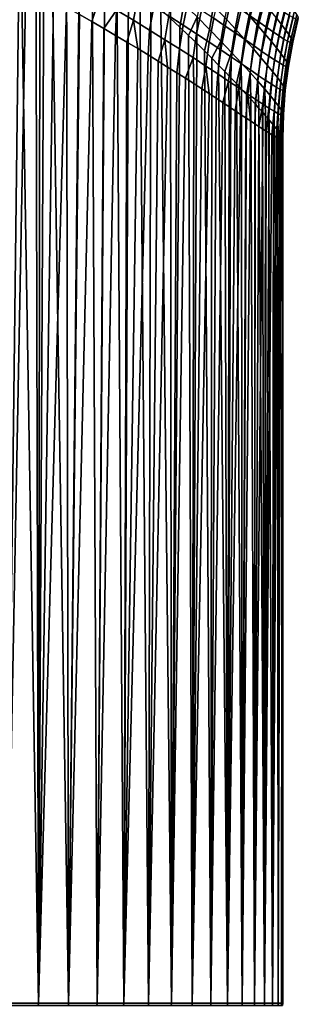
# Model space of a CAD drawing. Header units: metres. Extents: x -109 to 109, y -100 to 58.
# Tile 400 of 642: x 18.03 to 25.41, y -62.73 to -36.62. Entities that reach past the tile are written whole.
import ezdxf

# ---------------------------------------------------------------- set-up
doc = ezdxf.new("R2010")
doc.units = ezdxf.units.M
doc.layers.add('solid_21_062_100_XXX', color=7, linetype='CONTINUOUS')

msp = doc.modelspace()

# ---------------------------------------------------------------- linework, layer by layer
at = {"layer": 'solid_21_062_100_XXX'}
for points in [[(17.67767, -62.700001, 22.1751), (18.034466, -33.36908, 21.810953), (17.605417, -33.029034, 22.247059)], [(17.67767, -62.700001, 22.1751), (18.523779, -62.700001, 21.286406), (18.040642, -33.373932, 21.804518), (18.034466, -33.36908, 21.810953)], [(18.523779, -62.700001, 21.286406), (18.455057, -33.696049, 21.361917), (18.040642, -33.373932, 21.804518)], [(18.523779, -62.700001, 21.286406), (18.674475, -33.86364, 21.118622), (18.455057, -33.696049, 21.361917)], [(18.523779, -62.700001, 21.286406), (19.325262, -62.700001, 20.357264), (18.871441, -34.011341, 20.894648), (18.674475, -33.86364, 21.118622)], [(19.325262, -62.700001, 20.357264), (19.272022, -34.303814, 20.421913), (18.871441, -34.011341, 20.894648)], [(19.325262, -62.700001, 20.357264), (19.615452, -34.554585, 19.996916), (19.272022, -34.303814, 20.421913)], [(19.325262, -62.700001, 20.357264), (20.080189, -62.700001, 19.389914), (19.952196, -34.808983, 19.560959), (19.615452, -34.554585, 19.996916)], [(20.080189, -62.700001, 19.389914), (20.282635, -35.06815, 19.112995), (19.952196, -34.808983, 19.560959)], [(20.080189, -62.700001, 19.389914), (20.786741, -62.700001, 18.386686), (20.604626, -35.329556, 18.655447), (20.282635, -35.06815, 19.112995)], [(17.67767, -62.700001, -13.180239), (17.808655, -35.48996, -13.048275), (18.188772, -35.690643, -12.653912)], [(20.786741, -62.700001, 18.386686), (20.915211, -35.589088, 18.192467), (20.604626, -35.329556, 18.655447)], [(17.67767, -62.700001, -13.180239), (18.188772, -35.690643, -12.653912), (18.559475, -35.890018, -12.252073), (18.523779, -62.700001, -12.291543)], [(21.04413, -36.630455, -9.029934), (20.596052, -36.36079, -9.70287), (20.717545, -35.732372, -9.615448), (21.160595, -36.001175, -8.94188)], [(20.786741, -62.700001, 18.386686), (21.443214, -62.700001, 17.349998), (21.214283, -35.846584, 17.724455), (20.915211, -35.589088, 18.192467)], [(18.523779, -62.700001, -12.291543), (18.559475, -35.890018, -12.252073), (18.920345, -36.087254, -11.843332)], [(19.639692, -35.802696, -10.998741), (20.12771, -36.084518, -10.359307), (19.942184, -36.663715, -10.57935), (19.611916, -36.474499, -11.00653)], [(21.471348, -36.892464, -8.341012), (21.04413, -36.630455, -9.029934), (21.160595, -36.001175, -8.94188), (21.582605, -36.262238, -8.252975)], [(21.443214, -62.700001, 17.349998), (21.499529, -36.098053, 17.255573), (21.214283, -35.846584, 17.724455)], [(22.361456, -36.757175, -6.831141), (21.983053, -36.514557, -7.549235), (22.117378, -35.886639, -7.47859), (22.490908, -36.128189, -6.760909)], [(22.381493, -36.203468, 15.674501), (22.013254, -35.85305, 16.383415), (22.029036, -36.581394, 16.31782), (22.272865, -36.810936, 15.851704)], [(22.729162, -36.543934, 14.949276), (23.055532, -36.872009, 14.208031), (23.165449, -36.24894, 14.077592), (22.846518, -35.922913, 14.815586)], [(23.474117, -36.784195, -4.531243), (23.169733, -36.578094, -5.286644), (23.318909, -35.95182, -5.23335), (23.618837, -36.156742, -4.47955)], [(23.462208, -36.56004, 13.325295), (23.736105, -36.853992, 12.559196), (23.861834, -36.229675, 12.450856), (23.594992, -35.938038, 13.212165)], [(24.105242, -36.501999, 11.677585), (24.324608, -36.753059, 10.89305), (24.468081, -36.129021, 10.807601), (24.254963, -35.880287, 11.586102)], [(24.373684, -36.682163, -2.157465), (24.146612, -36.523033, -2.940882), (24.313269, -35.899906, -2.905502), (24.53665, -36.057907, -2.124881)], [(24.82099, -36.556011, 9.223484), (24.959837, -36.73193, 8.41986), (25.119209, -36.108395, 8.364032), (24.984808, -35.934319, 9.160457)], [(18.523779, -62.700001, -12.291543), (18.920345, -36.087254, -11.843332), (19.271288, -36.282364, -11.427942)], [(18.523779, -62.700001, -12.291543), (19.271288, -36.282364, -11.427942), (19.611916, -36.474499, -11.00653), (19.325262, -62.700001, -11.362401)], [(20.596052, -36.36079, -9.70287), (20.261724, -36.849209, -10.147107), (19.942184, -36.663715, -10.57935), (20.12771, -36.084518, -10.359307)], [(21.443214, -62.700001, 17.349998), (22.048031, -62.700001, 16.282349), (21.77141, -36.343842, 16.785868), (21.499529, -36.098053, 17.255573)], [(21.877131, -37.145798, -7.636595), (21.471348, -36.892464, -8.341012), (21.582605, -36.262238, -8.252975), (21.983053, -36.514557, -7.549235)], [(22.729162, -36.543934, 14.949276), (22.381493, -36.203468, 15.674501), (22.272865, -36.810936, 15.851704), (22.503008, -37.031284, 15.388467)], [(22.717333, -36.98914, -6.099168), (22.361456, -36.757175, -6.831141), (22.490908, -36.128189, -6.760909), (22.841841, -36.359032, -6.03007)], [(23.055532, -36.872009, 14.208031), (23.359819, -37.185326, 13.451165), (23.462208, -36.56004, 13.325295), (23.165449, -36.24894, 14.077592)], [(23.754536, -36.976154, -3.764497), (23.474117, -36.784195, -4.531243), (23.618837, -36.156742, -4.47955), (23.894871, -36.347519, -3.715155)], [(23.736105, -36.853992, 12.559196), (23.986416, -37.128677, 11.779917), (24.105242, -36.501999, 11.677585), (23.861834, -36.229675, 12.450856)], [(24.324608, -36.753059, 10.89305), (24.519316, -36.981018, 10.098129), (24.656918, -36.354733, 10.019742), (24.468081, -36.129021, 10.807601)], [(24.575712, -36.823601, -1.365694), (24.373684, -36.682163, -2.157465), (24.53665, -36.057907, -2.124881), (24.73521, -36.198277, -1.3367)], [(24.752342, -36.945976, -0.566389), (24.575712, -36.823601, -1.365694), (24.73521, -36.198277, -1.3367), (24.908663, -36.31966, -0.541792)], [(24.959837, -36.73193, 8.41986), (25.07305, -36.881779, 7.60997), (25.228622, -36.256645, 7.561816), (25.119209, -36.108395, 8.364032)], [(25.07305, -36.881779, 7.60997), (25.160273, -37.005043, 6.794977), (25.312742, -36.378582, 6.754848), (25.228622, -36.256645, 7.561816)], [(19.325262, -62.700001, -11.362401), (19.611916, -36.474499, -11.00653), (19.942184, -36.663715, -10.57935)], [(20.596052, -36.36079, -9.70287), (20.570539, -37.031033, -9.710063), (20.261724, -36.849209, -10.147107)], [(20.596052, -36.36079, -9.70287), (21.04413, -36.630455, -9.029934), (20.868299, -37.208458, -9.26898), (20.570539, -37.031033, -9.710063)], [(22.048031, -62.700001, 16.282349), (22.029036, -36.581394, 16.31782), (21.77141, -36.343842, 16.785868)], [(22.260948, -37.389488, -6.917121), (21.877131, -37.145798, -7.636595), (21.983053, -36.514557, -7.549235), (22.361456, -36.757175, -6.831141)], [(22.729162, -36.543934, 14.949276), (22.503008, -37.031284, 15.388467), (22.719845, -37.242474, 14.92857)], [(23.05019, -37.20937, -5.353859), (22.717333, -36.98914, -6.099168), (22.841841, -36.359032, -6.03007), (23.169733, -36.578094, -5.286644)], [(23.055532, -36.872009, 14.208031), (22.729162, -36.543934, 14.949276), (22.719845, -37.242474, 14.92857), (22.923948, -37.44421, 14.47203)], [(23.359819, -37.185326, 13.451165), (23.641195, -37.481606, 12.67921), (23.736105, -36.853992, 12.559196), (23.462208, -36.56004, 13.325295)], [(24.010532, -37.15284, -2.987099), (23.754536, -36.976154, -3.764497), (23.894871, -36.347519, -3.715155), (24.146612, -36.523033, -2.940882)], [(23.986416, -37.128677, 11.779917), (24.212406, -37.38208, 10.988212), (24.324608, -36.753059, 10.89305), (24.105242, -36.501999, 11.677585)], [(24.241665, -37.31311, -2.199759), (24.010532, -37.15284, -2.987099), (24.146612, -36.523033, -2.940882), (24.373684, -36.682163, -2.157465)], [(24.519316, -36.981018, 10.098129), (24.688723, -37.184372, 9.29406), (24.82099, -36.556011, 9.223484), (24.656918, -36.354733, 10.019742)], [(24.688723, -37.184372, 9.29406), (24.832281, -37.362152, 8.482009), (24.959837, -36.73193, 8.41986), (24.82099, -36.556011, 9.223484)], [(24.903269, -37.047993, 0.239524), (24.752342, -36.945976, -0.566389), (24.908663, -36.31966, -0.541792), (25.056784, -36.420803, 0.258958)], [(25.028187, -37.128448, 1.051037), (24.903269, -37.047993, 0.239524), (25.056784, -36.420803, 0.258958), (25.179354, -36.500534, 1.064634)], [(25.126835, -37.186218, 1.867112), (25.028187, -37.128448, 1.051037), (25.179354, -36.500534, 1.064634), (25.27618, -36.557762, 1.874257)], [(25.199017, -37.220257, 2.686672), (25.126835, -37.186218, 1.867112), (25.27618, -36.557762, 1.874257), (25.347128, -36.591469, 2.686785)], [(25.160273, -37.005043, 6.794977), (25.221218, -37.101418, 5.976078), (25.371321, -36.473911, 5.944209), (25.312742, -36.378582, 6.754848)], [(25.221218, -37.101418, 5.976078), (25.255667, -37.170773, 5.154522), (25.40416, -36.542515, 5.130981), (25.371321, -36.473911, 5.944209)], [(25.255667, -37.170773, 5.154522), (25.263481, -37.213326, 4.331595), (25.411123, -36.584614, 4.316257), (25.40416, -36.542515, 5.130981)], [(19.325262, -62.700001, -11.362401), (19.942184, -36.663715, -10.57935), (20.261724, -36.849209, -10.147107), (20.080189, -62.700001, -10.395052)], [(21.04413, -36.630455, -9.029934), (21.15502, -37.381489, -8.824172), (20.868299, -37.208458, -9.26898)], [(21.04413, -36.630455, -9.029934), (21.471348, -36.892464, -8.341012), (21.430573, -37.549625, -8.376206), (21.15502, -37.381489, -8.824172)], [(22.048031, -62.700001, 16.282349), (22.272865, -36.810936, 15.851704), (22.029036, -36.581394, 16.31782)], [(22.048031, -62.700001, 16.282349), (22.599731, -62.700001, 15.186308), (22.503008, -37.031284, 15.388467), (22.272865, -36.810936, 15.851704)], [(22.62229, -37.622581, -6.183024), (22.260948, -37.389488, -6.917121), (22.361456, -36.757175, -6.831141), (22.717333, -36.98914, -6.099168)], [(23.359499, -37.416656, -4.595813), (23.05019, -37.20937, -5.353859), (23.169733, -36.578094, -5.286644), (23.474117, -36.784195, -4.531243)], [(23.644735, -37.60981, -3.825647), (23.359499, -37.416656, -4.595813), (23.474117, -36.784195, -4.531243), (23.754536, -36.976154, -3.764497)], [(24.212406, -37.38208, 10.988212), (24.413319, -37.612305, 10.185065), (24.519316, -36.981018, 10.098129), (24.324608, -36.753059, 10.89305)], [(24.447496, -37.455631, -1.403248), (24.241665, -37.31311, -2.199759), (24.373684, -36.682163, -2.157465), (24.575712, -36.823601, -1.365694)], [(24.627602, -37.579006, -0.598371), (24.447496, -37.455631, -1.403248), (24.575712, -36.823601, -1.365694), (24.752342, -36.945976, -0.566389)], [(24.832281, -37.362152, 8.482009), (24.949512, -37.513615, 7.663204), (25.07305, -36.881779, 7.60997), (24.959837, -36.73193, 8.41986)], [(25.244596, -37.229588, 3.508566), (25.199017, -37.220257, 2.686672), (25.347128, -36.591469, 2.686785), (25.392124, -36.600704, 3.501149)], [(25.263481, -37.213326, 4.331595), (25.244596, -37.229588, 3.508566), (25.392124, -36.600704, 3.501149), (25.411123, -36.584614, 4.316257)], [(20.080189, -62.700001, -10.395052), (20.261724, -36.849209, -10.147107), (20.570539, -37.031033, -9.710063)], [(20.080189, -62.700001, -10.395052), (20.570539, -37.031033, -9.710063), (20.868299, -37.208458, -9.26898), (20.786741, -62.700001, -9.391825)], [(21.471348, -36.892464, -8.341012), (21.877131, -37.145798, -7.636595), (21.694994, -37.712807, -7.925421), (21.430573, -37.549625, -8.376206)], [(22.599731, -62.700001, 15.186308), (22.719845, -37.242474, 14.92857), (22.503008, -37.031284, 15.388467)], [(22.960596, -37.843979, -5.434818), (22.62229, -37.622581, -6.183024), (22.717333, -36.98914, -6.099168), (23.05019, -37.20937, -5.353859)], [(23.359819, -37.185326, 13.451165), (23.055532, -36.872009, 14.208031), (22.923948, -37.44421, 14.47203), (23.115662, -37.636433, 14.019312)], [(23.641195, -37.481606, 12.67921), (23.8988, -37.758667, 11.892829), (23.986416, -37.128677, 11.779917), (23.736105, -36.853992, 12.559196)], [(23.905384, -37.787678, -3.044031), (23.644735, -37.60981, -3.825647), (23.754536, -36.976154, -3.764497), (24.010532, -37.15284, -2.987099)], [(24.413319, -37.612305, 10.185065), (24.588354, -37.817749, 9.371998), (24.688723, -37.184372, 9.29406), (24.519316, -36.981018, 10.098129)], [(24.781588, -37.681908, 0.2139), (24.627602, -37.579006, -0.598371), (24.752342, -36.945976, -0.566389), (24.903269, -37.047993, 0.239524)], [(24.909065, -37.763096, 1.032465), (24.781588, -37.681908, 0.2139), (24.903269, -37.047993, 0.239524), (25.028187, -37.128448, 1.051037)], [(24.949512, -37.513615, 7.663204), (25.040009, -37.638226, 6.83893), (25.160273, -37.005043, 6.794977), (25.07305, -36.881779, 7.60997)], [(25.040009, -37.638226, 6.83893), (25.103443, -37.735657, 6.010507), (25.221218, -37.101418, 5.976078), (25.160273, -37.005043, 6.794977)], [(20.786741, -62.700001, -9.391825), (20.868299, -37.208458, -9.26898), (21.15502, -37.381489, -8.824172)], [(21.877131, -37.145798, -7.636595), (21.948254, -37.870708, -7.472287), (21.694994, -37.712807, -7.925421)], [(21.877131, -37.145798, -7.636595), (22.260948, -37.389488, -6.917121), (22.190416, -38.023254, -7.017144), (21.948254, -37.870708, -7.472287)], [(22.599731, -62.700001, 15.186308), (23.096989, -62.700001, 14.064517), (22.923948, -37.44421, 14.47203), (22.719845, -37.242474, 14.92857)], [(23.275282, -38.05246, -4.67309), (22.960596, -37.843979, -5.434818), (23.05019, -37.20937, -5.353859), (23.359499, -37.416656, -4.595813)], [(23.359819, -37.185326, 13.451165), (23.115662, -37.636433, 14.019312), (23.295664, -37.819286, 13.570027)], [(23.641195, -37.481606, 12.67921), (23.359819, -37.185326, 13.451165), (23.295664, -37.819286, 13.570027), (23.46431, -37.992725, 13.124494)], [(23.8988, -37.758667, 11.892829), (24.131769, -38.014431, 11.092834), (24.212406, -37.38208, 10.988212), (23.986416, -37.128677, 11.779917)], [(24.140942, -37.949093, -2.251653), (23.905384, -37.787678, -3.044031), (24.010532, -37.15284, -2.987099), (24.241665, -37.31311, -2.199759)], [(24.350903, -38.092709, -1.449264), (24.140942, -37.949093, -2.251653), (24.241665, -37.31311, -2.199759), (24.447496, -37.455631, -1.403248)], [(24.588354, -37.817749, 9.371998), (24.736876, -37.997402, 8.550318), (24.832281, -37.362152, 8.482009), (24.688723, -37.184372, 9.29406)], [(25.009701, -37.821415, 1.856223), (24.909065, -37.763096, 1.032465), (25.028187, -37.128448, 1.051037), (25.126835, -37.186218, 1.867112)], [(25.083233, -37.855789, 2.684059), (25.009701, -37.821415, 1.856223), (25.126835, -37.186218, 1.867112), (25.199017, -37.220257, 2.686672)], [(25.129471, -37.865215, 3.51474), (25.083233, -37.855789, 2.684059), (25.199017, -37.220257, 2.686672), (25.244596, -37.229588, 3.508566)], [(25.103443, -37.735657, 6.010507), (25.139576, -37.805767, 5.179355), (25.255667, -37.170773, 5.154522), (25.221218, -37.101418, 5.976078)], [(25.148268, -37.848782, 4.346956), (25.129471, -37.865215, 3.51474), (25.244596, -37.229588, 3.508566), (25.263481, -37.213326, 4.331595)], [(25.139576, -37.805767, 5.179355), (25.148268, -37.848782, 4.346956), (25.263481, -37.213326, 4.331595), (25.255667, -37.170773, 5.154522)], [(20.786741, -62.700001, -9.391825), (21.15502, -37.381489, -8.824172), (21.430573, -37.549625, -8.376206)], [(20.786741, -62.700001, -9.391825), (21.430573, -37.549625, -8.376206), (21.694994, -37.712807, -7.925421), (21.443214, -62.700001, -8.355138)], [(22.260948, -37.389488, -6.917121), (22.62229, -37.622581, -6.183024), (22.421499, -38.170204, -6.560432), (22.190416, -38.023254, -7.017144)], [(23.096989, -62.700001, 14.064517), (23.115662, -37.636433, 14.019312), (22.923948, -37.44421, 14.47203)], [(23.565758, -38.246815, -3.898443), (23.275282, -38.05246, -4.67309), (23.359499, -37.416656, -4.595813), (23.644735, -37.60981, -3.825647)], [(23.641195, -37.481606, 12.67921), (23.46431, -37.992725, 13.124494), (23.622179, -38.157013, 12.682334)], [(23.8988, -37.758667, 11.892829), (23.641195, -37.481606, 12.67921), (23.622179, -38.157013, 12.682334), (23.769621, -38.312153, 12.24373)], [(24.131769, -38.014431, 11.092834), (24.339205, -38.246925, 10.28032), (24.413319, -37.612305, 10.185065), (24.212406, -37.38208, 10.988212)], [(24.534769, -38.217091, -0.637655), (24.350903, -38.092709, -1.449264), (24.447496, -37.455631, -1.403248), (24.627602, -37.579006, -0.598371)], [(24.69206, -38.320885, 0.182153), (24.534769, -38.217091, -0.637655), (24.627602, -37.579006, -0.598371), (24.781588, -37.681908, 0.2139)], [(24.736876, -37.997402, 8.550318), (24.858334, -38.150494, 7.721377), (24.949512, -37.513615, 7.663204), (24.832281, -37.362152, 8.482009)], [(24.858334, -38.150494, 7.721377), (24.952265, -38.276459, 6.886591), (25.040009, -37.638226, 6.83893), (24.949512, -37.513615, 7.663204)], [(21.443214, -62.700001, -8.355138), (21.694994, -37.712807, -7.925421), (21.948254, -37.870708, -7.472287)], [(22.62229, -37.622581, -6.183024), (22.641577, -38.31144, -6.102521), (22.421499, -38.170204, -6.560432)], [(22.62229, -37.622581, -6.183024), (22.960596, -37.843979, -5.434818), (22.850727, -38.446777, -5.643785), (22.641577, -38.31144, -6.102521)], [(22.960596, -37.843979, -5.434818), (23.04904, -38.576015, -5.184603), (22.850727, -38.446777, -5.643785)], [(22.960596, -37.843979, -5.434818), (23.275282, -38.05246, -4.67309), (23.236633, -38.699093, -4.725307), (23.04904, -38.576015, -5.184603)], [(23.096989, -62.700001, 14.064517), (23.538601, -62.700001, 12.919677), (23.295664, -37.819286, 13.570027), (23.115662, -37.636433, 14.019312)], [(23.538601, -62.700001, 12.919677), (23.46431, -37.992725, 13.124494), (23.295664, -37.819286, 13.570027)], [(23.831448, -38.425869, -3.111528), (23.565758, -38.246815, -3.898443), (23.644735, -37.60981, -3.825647), (23.905384, -37.787678, -3.044031)], [(23.8988, -37.758667, 11.892829), (23.769621, -38.312153, 12.24373), (23.907137, -38.458435, 11.8083)], [(24.071781, -38.588444, -2.313009), (23.831448, -38.425869, -3.111528), (23.905384, -37.787678, -3.044031), (24.140942, -37.949093, -2.251653)], [(24.131769, -38.014431, 11.092834), (23.8988, -37.758667, 11.892829), (23.907137, -38.458435, 11.8083), (24.035044, -38.595924, 11.376141)], [(24.339205, -38.246925, 10.28032), (24.520151, -38.454475, 9.457094), (24.588354, -37.817749, 9.371998), (24.413319, -37.612305, 10.185065)], [(24.520151, -38.454475, 9.457094), (24.673874, -38.636017, 8.624605), (24.736876, -37.997402, 8.550318), (24.588354, -37.817749, 9.371998)], [(24.8223, -38.402809, 1.008967), (24.69206, -38.320885, 0.182153), (24.781588, -37.681908, 0.2139), (24.909065, -37.763096, 1.032465)], [(24.925083, -38.461681, 1.841619), (24.8223, -38.402809, 1.008967), (24.909065, -37.763096, 1.032465), (25.009701, -37.821415, 1.856223)], [(25.000086, -38.496391, 2.678954), (24.925083, -38.461681, 1.841619), (25.009701, -37.821415, 1.856223), (25.083233, -37.855789, 2.684059)], [(24.952265, -38.276459, 6.886591), (25.018307, -38.374954, 6.047406), (25.103443, -37.735657, 6.010507), (25.040009, -37.638226, 6.83893)], [(25.04705, -38.505913, 3.519656), (25.000086, -38.496391, 2.678954), (25.083233, -37.855789, 2.684059), (25.129471, -37.865215, 3.51474)], [(25.018307, -38.374954, 6.047406), (25.056192, -38.445831, 5.205413), (25.139576, -37.805767, 5.179355), (25.103443, -37.735657, 6.010507)], [(25.065783, -38.489307, 4.362298), (25.04705, -38.505913, 3.519656), (25.129471, -37.865215, 3.51474), (25.148268, -37.848782, 4.346956)], [(25.056192, -38.445831, 5.205413), (25.065783, -38.489307, 4.362298), (25.148268, -37.848782, 4.346956), (25.139576, -37.805767, 5.179355)], [(21.443214, -62.700001, -8.355138), (21.948254, -37.870708, -7.472287), (22.190416, -38.023254, -7.017144), (22.048031, -62.700001, -7.287488)], [(22.048031, -62.700001, -7.287488), (22.190416, -38.023254, -7.017144), (22.421499, -38.170204, -6.560432)], [(23.275282, -38.05246, -4.67309), (23.565758, -38.246815, -3.898443), (23.413601, -38.815804, -4.266315), (23.236633, -38.699093, -4.725307)], [(23.538601, -62.700001, 12.919677), (23.622179, -38.157013, 12.682334), (23.46431, -37.992725, 13.124494)], [(24.131769, -38.014431, 11.092834), (24.035044, -38.595924, 11.376141), (24.153843, -38.724949, 10.946606)], [(24.286184, -38.733154, -1.503619), (24.071781, -38.588444, -2.313009), (24.140942, -37.949093, -2.251653), (24.350903, -38.092709, -1.449264)], [(24.339205, -38.246925, 10.28032), (24.131769, -38.014431, 11.092834), (24.153843, -38.724949, 10.946606), (24.263941, -38.845798, 10.519155)], [(24.474087, -38.858547, -0.684137), (24.286184, -38.733154, -1.503619), (24.350903, -38.092709, -1.449264), (24.534769, -38.217091, -0.637655)], [(24.673874, -38.636017, 8.624605), (24.799753, -38.790741, 7.784338), (24.858334, -38.150494, 7.721377), (24.736876, -37.997402, 8.550318)], [(22.048031, -62.700001, -7.287488), (22.421499, -38.170204, -6.560432), (22.641577, -38.31144, -6.102521), (22.599731, -62.700001, -6.191446)], [(22.599731, -62.700001, -6.191446), (22.641577, -38.31144, -6.102521), (22.850727, -38.446777, -5.643785)], [(23.565758, -38.246815, -3.898443), (23.580116, -38.926159, -3.807873), (23.413601, -38.815804, -4.266315)], [(23.538601, -62.700001, 12.919677), (23.923508, -62.700001, 11.754548), (23.769621, -38.312153, 12.24373), (23.622179, -38.157013, 12.682334)], [(23.565758, -38.246815, -3.898443), (23.831448, -38.425869, -3.111528), (23.736324, -39.030029, -3.3503), (23.580116, -38.926159, -3.807873)], [(23.923508, -62.700001, 11.754548), (23.907137, -38.458435, 11.8083), (23.769621, -38.312153, 12.24373)], [(24.339205, -38.246925, 10.28032), (24.263941, -38.845798, 10.519155), (24.365629, -38.958645, 10.093508)], [(24.520151, -38.454475, 9.457094), (24.339205, -38.246925, 10.28032), (24.365629, -38.958645, 10.093508), (24.459318, -39.063911, 9.668676)], [(24.634922, -38.963238, 0.144368), (24.474087, -38.858547, -0.684137), (24.534769, -38.217091, -0.637655), (24.69206, -38.320885, 0.182153)], [(24.768122, -39.045906, 0.980604), (24.634922, -38.963238, 0.144368), (24.69206, -38.320885, 0.182153), (24.8223, -38.402809, 1.008967)], [(24.799753, -38.790741, 7.784338), (24.897272, -38.918068, 6.937837), (24.952265, -38.276459, 6.886591), (24.858334, -38.150494, 7.721377)], [(24.897272, -38.918068, 6.937837), (24.96603, -39.017635, 6.086678), (25.018307, -38.374954, 6.047406), (24.952265, -38.276459, 6.886591)], [(24.96603, -39.017635, 6.086678), (25.005735, -39.089279, 5.232628), (25.056192, -38.445831, 5.205413), (25.018307, -38.374954, 6.047406)], [(22.599731, -62.700001, -6.191446), (22.850727, -38.446777, -5.643785), (23.04904, -38.576015, -5.184603)], [(22.599731, -62.700001, -6.191446), (23.04904, -38.576015, -5.184603), (23.236633, -38.699093, -4.725307), (23.096989, -62.700001, -5.069655)], [(23.831448, -38.425869, -3.111528), (23.882406, -39.127419, -2.893828), (23.736324, -39.030029, -3.3503)], [(23.831448, -38.425869, -3.111528), (24.071781, -38.588444, -2.313009), (24.018536, -39.218231, -2.4387), (23.882406, -39.127419, -2.893828)], [(23.923508, -62.700001, 11.754548), (24.035044, -38.595924, 11.376141), (23.907137, -38.458435, 11.8083)], [(23.923508, -62.700001, 11.754548), (24.250782, -62.700001, 10.571936), (24.153843, -38.724949, 10.946606), (24.035044, -38.595924, 11.376141)], [(24.071781, -38.588444, -2.313009), (24.144903, -39.302475, -1.985136), (24.018536, -39.218231, -2.4387)], [(24.071781, -38.588444, -2.313009), (24.286184, -38.733154, -1.503619), (24.261721, -39.380039, -1.533235), (24.144903, -39.302475, -1.985136)], [(24.520151, -38.454475, 9.457094), (24.459318, -39.063911, 9.668676), (24.545097, -39.161587, 9.244867)], [(24.673874, -38.636017, 8.624605), (24.520151, -38.454475, 9.457094), (24.545097, -39.161587, 9.244867), (24.623207, -39.251965, 8.821511)], [(24.799753, -38.790741, 7.784338), (24.673874, -38.636017, 8.624605), (24.623207, -39.251965, 8.821511), (24.756752, -39.410973, 7.976398)], [(24.873207, -39.105331, 1.823337), (24.768122, -39.045906, 0.980604), (24.8223, -38.402809, 1.008967), (24.925083, -38.461681, 1.841619)], [(24.949789, -39.140385, 2.671371), (24.873207, -39.105331, 1.823337), (24.925083, -38.461681, 1.841619), (25.000086, -38.496391, 2.678954)], [(24.997553, -39.150002, 3.5233), (24.949789, -39.140385, 2.671371), (25.000086, -38.496391, 2.678954), (25.04705, -38.505913, 3.519656)], [(25.016243, -39.133221, 4.377582), (24.997553, -39.150002, 3.5233), (25.04705, -38.505913, 3.519656), (25.065783, -38.489307, 4.362298)], [(25.005735, -39.089279, 5.232628), (25.016243, -39.133221, 4.377582), (25.065783, -38.489307, 4.362298), (25.056192, -38.445831, 5.205413)], [(23.096989, -62.700001, -5.069655), (23.236633, -38.699093, -4.725307), (23.413601, -38.815804, -4.266315)], [(23.096989, -62.700001, -5.069655), (23.413601, -38.815804, -4.266315), (23.580116, -38.926159, -3.807873), (23.538601, -62.700001, -3.924815)], [(24.250782, -62.700001, 10.571936), (24.263941, -38.845798, 10.519155), (24.153843, -38.724949, 10.946606)], [(24.250782, -62.700001, 10.571936), (24.519632, -62.700001, 9.374689), (24.365629, -38.958645, 10.093508), (24.263941, -38.845798, 10.519155)], [(24.286184, -38.733154, -1.503619), (24.474087, -38.858547, -0.684137), (24.369167, -39.450935, -1.083223), (24.261721, -39.380039, -1.533235)], [(24.474087, -38.858547, -0.684137), (24.467493, -39.515167, -0.634996), (24.369167, -39.450935, -1.083223)], [(24.474087, -38.858547, -0.684137), (24.634922, -38.963238, 0.144368), (24.556864, -39.572727, -0.188768), (24.467493, -39.515167, -0.634996)], [(24.897272, -38.918068, 6.937837), (24.799753, -38.790741, 7.784338), (24.756752, -39.410973, 7.976398), (24.860733, -39.541691, 7.132576)], [(23.538601, -62.700001, -3.924815), (23.580116, -38.926159, -3.807873), (23.736324, -39.030029, -3.3503)], [(23.538601, -62.700001, -3.924815), (23.736324, -39.030029, -3.3503), (23.882406, -39.127419, -2.893828)], [(23.538601, -62.700001, -3.924815), (23.882406, -39.127419, -2.893828), (24.018536, -39.218231, -2.4387), (23.923508, -62.700001, -2.759686)], [(24.519632, -62.700001, 9.374689), (24.459318, -39.063911, 9.668676), (24.365629, -38.958645, 10.093508)], [(24.519632, -62.700001, 9.374689), (24.545097, -39.161587, 9.244867), (24.459318, -39.063911, 9.668676)], [(24.519632, -62.700001, 9.374689), (24.729412, -62.700001, 8.165692), (24.623207, -39.251965, 8.821511), (24.545097, -39.161587, 9.244867)], [(24.634922, -38.963238, 0.144368), (24.637503, -39.623638, 0.255561), (24.556864, -39.572727, -0.188768)], [(24.634922, -38.963238, 0.144368), (24.768122, -39.045906, 0.980604), (24.709568, -39.667892, 0.697789), (24.637503, -39.623638, 0.255561)], [(24.768122, -39.045906, 0.980604), (24.773273, -39.70554, 1.138131), (24.709568, -39.667892, 0.697789)], [(24.768122, -39.045906, 0.980604), (24.873207, -39.105331, 1.823337), (24.82877, -39.736588, 1.576447), (24.773273, -39.70554, 1.138131)], [(24.873207, -39.105331, 1.823337), (24.87624, -39.761066, 2.012949), (24.82877, -39.736588, 1.576447)], [(24.96603, -39.017635, 6.086678), (24.897272, -38.918068, 6.937837), (24.860733, -39.541691, 7.132576), (24.93573, -39.644794, 6.288907)], [(24.873207, -39.105331, 1.823337), (24.949789, -39.140385, 2.671371), (24.915823, -39.778984, 2.447614), (24.87624, -39.761066, 2.012949)], [(24.949789, -39.140385, 2.671371), (24.947657, -39.790344, 2.880519), (24.915823, -39.778984, 2.447614)], [(25.005735, -39.089279, 5.232628), (24.96603, -39.017635, 6.086678), (24.93573, -39.644794, 6.288907), (24.982084, -39.720848, 5.443729)], [(24.949789, -39.140385, 2.671371), (24.997553, -39.150002, 3.5233), (24.988558, -39.793427, 3.741137), (24.947657, -39.790344, 2.880519)], [(25.016243, -39.133221, 4.377582), (25.005735, -39.089279, 5.232628), (24.982084, -39.720848, 5.443729), (24.999809, -39.770294, 4.595097)], [(24.997553, -39.150002, 3.5233), (25.016243, -39.133221, 4.377582), (24.999809, -39.770294, 4.595097), (24.988558, -39.793427, 3.741137)], [(23.923508, -62.700001, -2.759686), (24.018536, -39.218231, -2.4387), (24.144903, -39.302475, -1.985136)], [(23.923508, -62.700001, -2.759686), (24.144903, -39.302475, -1.985136), (24.261721, -39.380039, -1.533235), (24.250782, -62.700001, -1.577073)], [(24.250782, -62.700001, -1.577073), (24.261721, -39.380039, -1.533235), (24.369167, -39.450935, -1.083223)], [(24.729412, -62.700001, 8.165692), (24.756752, -39.410973, 7.976398), (24.623207, -39.251965, 8.821511)], [(24.729412, -62.700001, 8.165692), (24.879618, -62.700001, 6.947859), (24.860733, -39.541691, 7.132576), (24.756752, -39.410973, 7.976398)], [(24.250782, -62.700001, -1.577073), (24.369167, -39.450935, -1.083223), (24.467493, -39.515167, -0.634996)], [(24.250782, -62.700001, -1.577073), (24.467493, -39.515167, -0.634996), (24.556864, -39.572727, -0.188768), (24.519632, -62.700001, -0.379827)], [(24.519632, -62.700001, -0.379827), (24.556864, -39.572727, -0.188768), (24.637503, -39.623638, 0.255561)], [(24.519632, -62.700001, -0.379827), (24.637503, -39.623638, 0.255561), (24.709568, -39.667892, 0.697789)], [(24.519632, -62.700001, -0.379827), (24.709568, -39.667892, 0.697789), (24.773273, -39.70554, 1.138131), (24.729412, -62.700001, 0.829169)], [(24.879618, -62.700001, 6.947859), (24.93573, -39.644794, 6.288907), (24.860733, -39.541691, 7.132576)], [(24.879618, -62.700001, 6.947859), (24.969887, -62.700001, 5.724123), (24.982084, -39.720848, 5.443729), (24.93573, -39.644794, 6.288907)], [(24.729412, -62.700001, 0.829169), (24.773273, -39.70554, 1.138131), (24.82877, -39.736588, 1.576447)], [(24.729412, -62.700001, 0.829169), (24.82877, -39.736588, 1.576447), (24.87624, -39.761066, 2.012949)], [(24.729412, -62.700001, 0.829169), (24.87624, -39.761066, 2.012949), (24.915823, -39.778984, 2.447614), (24.879618, -62.700001, 2.047003)], [(24.879618, -62.700001, 2.047003), (24.915823, -39.778984, 2.447614), (24.947657, -39.790344, 2.880519)], [(24.879618, -62.700001, 2.047003), (24.947657, -39.790344, 2.880519), (24.988558, -39.793427, 3.741137), (24.969887, -62.700001, 3.270739)], [(24.969887, -62.700001, 5.724123), (25, -62.700001, 4.497431), (24.999809, -39.770294, 4.595097), (24.982084, -39.720848, 5.443729)], [(24.969887, -62.700001, 3.270739), (24.988558, -39.793427, 3.741137), (24.999809, -39.770294, 4.595097), (25, -62.700001, 4.497431)], [(18.520672, -62.764614, -12.288728), (17.674706, -62.764614, -13.177274), (17.67767, -62.700001, -13.180239), (18.523779, -62.700001, -12.291543)], [(17.674706, -62.764614, 22.172136), (18.520672, -62.764614, 21.283588), (18.523779, -62.700001, 21.286406), (17.67767, -62.700001, 22.1751)], [(19.32202, -62.764614, -11.359741), (18.520672, -62.764614, -12.288728), (18.523779, -62.700001, -12.291543), (19.325262, -62.700001, -11.362401)], [(18.520672, -62.764614, 21.283588), (19.32202, -62.764614, 20.354603), (19.325262, -62.700001, 20.357264), (18.523779, -62.700001, 21.286406)], [(20.07682, -62.764614, -10.392554), (19.32202, -62.764614, -11.359741), (19.325262, -62.700001, -11.362401), (20.080189, -62.700001, -10.395052)], [(19.32202, -62.764614, 20.354603), (20.07682, -62.764614, 19.387417), (20.080189, -62.700001, 19.389914), (19.325262, -62.700001, 20.357264)], [(20.783255, -62.764614, -9.389496), (20.07682, -62.764614, -10.392554), (20.080189, -62.700001, -10.395052), (20.786741, -62.700001, -9.391825)], [(20.07682, -62.764614, 19.387417), (20.783255, -62.764614, 18.384357), (20.786741, -62.700001, 18.386686), (20.080189, -62.700001, 19.389914)], [(21.439619, -62.764614, -8.352983), (20.783255, -62.764614, -9.389496), (20.786741, -62.700001, -9.391825), (21.443214, -62.700001, -8.355138)], [(20.783255, -62.764614, 18.384357), (21.439619, -62.764614, 17.347843), (21.443214, -62.700001, 17.349998), (20.786741, -62.700001, 18.386686)], [(22.044334, -62.764614, -7.285511), (21.439619, -62.764614, -8.352983), (21.443214, -62.700001, -8.355138), (22.048031, -62.700001, -7.287488)], [(21.439619, -62.764614, 17.347843), (22.044334, -62.764614, 16.280373), (22.048031, -62.700001, 16.282349), (21.443214, -62.700001, 17.349998)], [(22.595942, -62.764614, -6.189654), (22.044334, -62.764614, -7.285511), (22.048031, -62.700001, -7.287488), (22.599731, -62.700001, -6.191446)], [(22.044334, -62.764614, 16.280373), (22.595942, -62.764614, 15.184516), (22.599731, -62.700001, 15.186308), (22.048031, -62.700001, 16.282349)], [(23.093115, -62.764614, -5.06805), (22.595942, -62.764614, -6.189654), (22.599731, -62.700001, -6.191446), (23.096989, -62.700001, -5.069655)], [(22.595942, -62.764614, 15.184516), (23.093115, -62.764614, 14.062912), (23.096989, -62.700001, 14.064517), (22.599731, -62.700001, 15.186308)], [(23.534655, -62.764614, -3.923403), (23.093115, -62.764614, -5.06805), (23.096989, -62.700001, -5.069655), (23.538601, -62.700001, -3.924815)], [(23.093115, -62.764614, 14.062912), (23.534655, -62.764614, 12.918264), (23.538601, -62.700001, 12.919677), (23.096989, -62.700001, 14.064517)], [(23.919497, -62.764614, -2.758469), (23.534655, -62.764614, -3.923403), (23.538601, -62.700001, -3.924815), (23.923508, -62.700001, -2.759686)], [(23.534655, -62.764614, 12.918264), (23.919497, -62.764614, 11.753331), (23.923508, -62.700001, 11.754548), (23.538601, -62.700001, 12.919677)], [(24.246714, -62.764614, -1.576055), (23.919497, -62.764614, -2.758469), (23.923508, -62.700001, -2.759686), (24.250782, -62.700001, -1.577073)], [(23.919497, -62.764614, 11.753331), (24.246714, -62.764614, 10.570917), (24.250782, -62.700001, 10.571936), (23.923508, -62.700001, 11.754548)], [(24.51552, -62.764614, -0.379009), (24.246714, -62.764614, -1.576055), (24.250782, -62.700001, -1.577073), (24.519632, -62.700001, -0.379827)], [(24.246714, -62.764614, 10.570917), (24.51552, -62.764614, 9.373871), (24.519632, -62.700001, 9.374689), (24.250782, -62.700001, 10.571936)], [(24.725266, -62.764614, 0.829784), (24.51552, -62.764614, -0.379009), (24.519632, -62.700001, -0.379827), (24.729412, -62.700001, 0.829169)], [(24.51552, -62.764614, 9.373871), (24.725266, -62.764614, 8.165077), (24.729412, -62.700001, 8.165692), (24.519632, -62.700001, 9.374689)], [(24.875446, -62.764614, 2.047413), (24.725266, -62.764614, 0.829784), (24.729412, -62.700001, 0.829169), (24.879618, -62.700001, 2.047003)], [(24.725266, -62.764614, 8.165077), (24.875446, -62.764614, 6.947448), (24.879618, -62.700001, 6.947859), (24.729412, -62.700001, 8.165692)], [(24.965698, -62.764614, 3.270945), (24.875446, -62.764614, 2.047413), (24.879618, -62.700001, 2.047003), (24.969887, -62.700001, 3.270739)], [(24.875446, -62.764614, 6.947448), (24.965698, -62.764614, 5.723917), (24.969887, -62.700001, 5.724123), (24.879618, -62.700001, 6.947859)], [(24.995808, -62.764614, 4.497431), (24.965698, -62.764614, 3.270945), (24.969887, -62.700001, 3.270739), (25, -62.700001, 4.497431)], [(24.965698, -62.764614, 5.723917), (24.995808, -62.764614, 4.497431), (25, -62.700001, 4.497431), (24.969887, -62.700001, 5.724123)]]:
    msp.add_3dface(points, dxfattribs=at)

doc.saveas('drawing.dxf')
